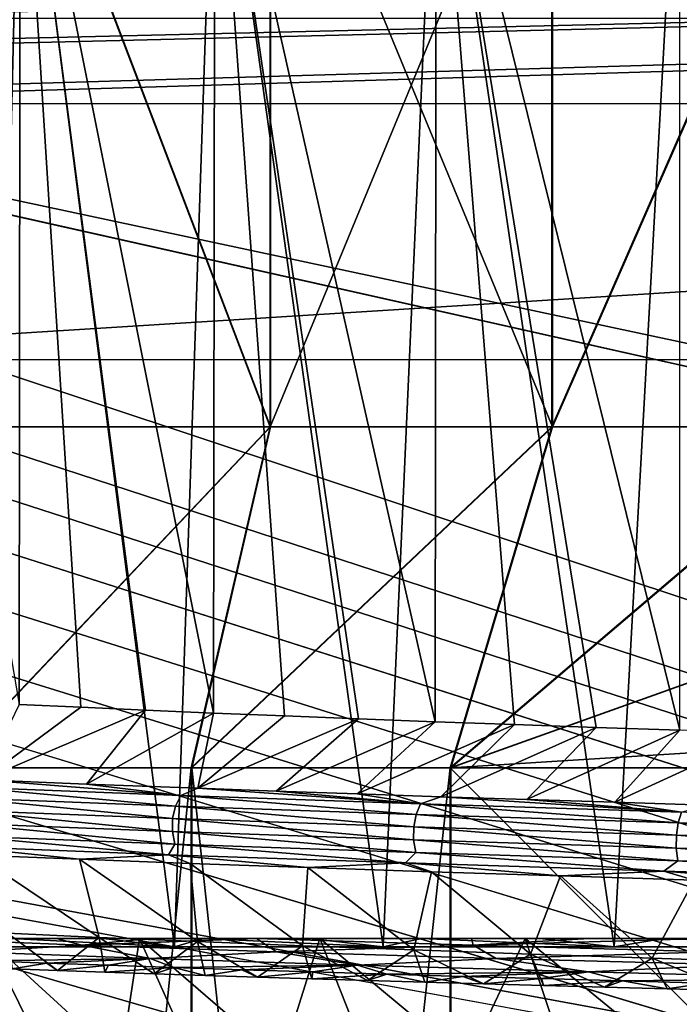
# Model space of a CAD drawing. Header units: metres. Extents: x -206 to 75, y -104 to 104.
# Tile 762 of 1056: x -9.51 to -5.64, y -52.39 to -46.61. Entities that reach past the tile are written whole.
import ezdxf

# ---------------------------------------------------------------- set-up
doc = ezdxf.new("R2010")
doc.units = ezdxf.units.M
doc.layers.add('solid_01_1-CONSUMER_THERM_B_125288', color=7, linetype='CONTINUOUS')

msp = doc.modelspace()

# ---------------------------------------------------------------- linework, layer by layer
at = {"layer": 'solid_01_1-CONSUMER_THERM_B_125288'}
for points in [[(-27.776106, 66.214066), (28.050987, 67.836098), (-27.757145, -66.232315)], [(28.050987, 67.836098), (-27.757065, -66.785934), (-27.757145, -66.232315)], [(28.050987, 67.836098), (27.851068, 67.319839), (-27.757065, -66.785934)], [(27.851068, 67.319839), (27.74942, 66.775635), (-27.757065, -66.785934)], [(27.74942, 66.775635), (-28.058632, -67.846397), (-27.858715, -67.330139)], [(27.74942, 66.775635), (27.749498, 66.222015), (-28.058632, -67.846397)], [(27.74942, 66.775635), (-27.858715, -67.330139), (-27.757065, -66.785934)], [(27.749498, 66.222015), (27.768459, -66.224365), (-28.058632, -67.846397)], [(-10.467536, -45.000019, 18.136566), (-9.508411, -50.627979, 16.776476), (-9.503551, -45.000015, 16.7705)], [(-10.465703, -45.000019, 30.866444), (-9.501308, -45.000015, 32.23225), (-9.673344, -52.050011, 32.015926)], [(-9.501308, -45.000015, 32.23225), (-8.599279, -52.050007, 33.224396), (-9.673344, -52.050011, 32.015926)], [(-8.039456, -49.000027, 11.836123), (-9.563346, -49.000027, 12.943654), (-9.563205, -45.000015, 12.943541)], [(-8.039456, -49.000027, 11.836123), (-9.563205, -45.000015, 12.943541), (-8.039371, -45.000015, 11.836072)], [(-9.559948, -49.000027, 36.059158), (-8.035732, -49.000027, 37.166241), (-9.559806, -45.000015, 36.059269)], [(-8.035732, -49.000027, 37.166241), (-8.035647, -45.000015, 37.16629), (-9.559806, -45.000015, 36.059269)], [(-9.503551, -45.000015, 16.7705), (-9.508411, -50.627979, 16.776476), (-9.147794, -50.644562, 16.352573)], [(-9.503551, -45.000015, 16.7705), (-9.147794, -50.644562, 16.352573), (-8.768293, -50.661442, 15.945485)], [(-9.503551, -45.000015, 16.7705), (-8.768293, -50.661442, 15.945485), (-8.370388, -50.678463, 15.555768)], [(-9.503551, -45.000015, 16.7705), (-8.370388, -50.678463, 15.555768), (-8.362576, -45.000015, 15.548467)], [(-9.501308, -45.000015, 32.23225), (-8.359929, -45.000015, 33.454002), (-8.599279, -52.050007, 33.224396)], [(-8.359929, -45.000015, 33.454002), (-7.37542, -52.050007, 34.280891), (-8.599279, -52.050007, 33.224396)], [(-8.362576, -45.000015, 15.548467), (-8.370388, -50.678463, 15.555768), (-7.954669, -50.695538, 15.184104)], [(-8.362576, -45.000015, 15.548467), (-7.954669, -50.695538, 15.184104), (-7.521755, -50.712582, 14.831191)], [(-8.362576, -45.000015, 15.548467), (-7.521755, -50.712582, 14.831191), (-7.072152, -50.729523, 14.497634)], [(-8.362576, -45.000015, 15.548467), (-7.072152, -50.729523, 14.497634), (-7.065807, -45.000015, 14.493155)], [(-8.359929, -45.000015, 33.454002), (-7.062842, -45.000015, 34.508938), (-7.37542, -52.050007, 34.280891)], [(-8.039456, -49.000027, 11.836123), (-8.039371, -45.000015, 11.836072), (-6.388756, -45.000015, 10.928328)], [(-6.388698, -49.000027, 10.928298), (-8.039456, -49.000027, 11.836123), (-6.388756, -45.000015, 10.928328)], [(-8.035732, -49.000027, 37.166241), (-6.384707, -49.000027, 38.073578), (-8.035647, -45.000015, 37.16629)], [(-6.384707, -49.000027, 38.073578), (-6.384766, -45.000015, 38.073551), (-8.035647, -45.000015, 37.16629)], [(-7.062842, -45.000015, 34.508938), (-6.023084, -52.050007, 35.167011), (-7.37542, -52.050007, 34.280891)], [(-7.065807, -45.000015, 14.493155), (-7.072152, -50.729523, 14.497634), (-6.607202, -50.746319, 14.184597)], [(-7.065807, -45.000015, 14.493155), (-6.607202, -50.746319, 14.184597), (-6.128352, -50.762943, 13.893119)], [(-7.065807, -45.000015, 14.493155), (-6.128352, -50.762943, 13.893119), (-5.637819, -50.779366, 13.624449)], [(-7.065807, -45.000015, 14.493155), (-5.637819, -50.779366, 13.624449), (-5.637374, -45.000015, 13.624224)], [(-7.062842, -45.000015, 34.508938), (-5.634224, -45.000015, 35.377415), (-6.023084, -52.050007, 35.167011)], [(-6.388698, -49.000027, 10.928298), (-6.388756, -45.000015, 10.928328), (-4.637394, -45.000015, 10.234622)], [(-4.637277, -49.000023, 10.234583), (-6.388698, -49.000027, 10.928298), (-4.637394, -45.000015, 10.234622)], [(-6.384707, -49.000027, 38.073578), (-4.6332, -45.000015, 38.766739), (-6.384766, -45.000015, 38.073551)], [(-6.384707, -49.000027, 38.073578), (-4.633083, -49.000023, 38.766781), (-4.6332, -45.000015, 38.766739)], [(-5.634224, -45.000015, 35.377415), (-4.565829, -52.050003, 35.867313), (-6.023084, -52.050007, 35.167011)], [(-37.593307, -47.110531, 63.5), (-37.593521, -45.610531, 63.5), (37.606476, -45.599766, 63.5)], [(-36.093307, -47.110317, 63.5), (-37.593307, -47.110531, 63.5), (37.606476, -45.599766, 63.5)], [(-25.743307, -47.108833, 63.5), (-36.093307, -47.110317, 63.5), (37.606476, -45.599766, 63.5)], [(-24.243307, -47.10862, 63.5), (-25.743307, -47.108833, 63.5), (37.606476, -45.599766, 63.5)], [(-13.493307, -47.107079, 63.5), (-24.243307, -47.10862, 63.5), (37.606476, -45.599766, 63.5)], [(-11.993307, -47.106865, 63.5), (-13.493307, -47.107079, 63.5), (37.606476, -45.599766, 63.5)], [(12.006693, -47.103428, 63.5), (-11.993307, -47.106865, 63.5), (37.606476, -45.599766, 63.5)], [(-18.213459, -45.817539, 1.5), (-19.476553, -45.904934, 1.5), (69.506912, -74.995201, 1.5)], [(35.395393, -57.260349, 1.5), (18.218929, -45.812325, 1.5), (-18.213459, -45.817539, 1.5)], [(37.092922, -58.218811, 1.5), (-18.213459, -45.817539, 1.5), (69.506912, -74.995201, 1.5)], [(37.092922, -58.218811, 1.5), (35.395393, -57.260349, 1.5), (-18.213459, -45.817539, 1.5)], [(-19.476553, -45.904934, 1.5), (-20.110367, -46.015713, 1.5), (69.506912, -74.995201, 1.5)], [(-20.110367, -46.015713, 1.5), (-20.738798, -46.171688, 1.5), (69.506912, -74.995201, 1.5)], [(-20.738798, -46.171688, 1.5), (-21.356617, -46.372227, 1.5), (69.506912, -74.995201, 1.5)], [(-21.356617, -46.372227, 1.5), (-21.958729, -46.615906, 1.5), (69.506912, -74.995201, 1.5)], [(-38.864662, -46.52047, 75.400002), (-54.590946, -63.612965, 75.400002), (54.609055, -63.597332, 75.400002)], [(-37.59338, -46.610531, 75.400002), (-38.864662, -46.52047, 75.400002), (54.609055, -63.597332, 75.400002)], [(37.606621, -46.599766, 75.400002), (-37.59338, -46.610531, 75.400002), (54.609055, -63.597332, 75.400002)], [(-21.958729, -46.615906, 1.5), (-22.540312, -46.900536, 1.5), (69.506912, -74.995201, 1.5)], [(-22.540312, -46.900536, 1.5), (-23.096958, -47.223244, 1.5), (69.506912, -74.995201, 1.5)], [(-11.993307, -47.106865, 69.900002), (-11.993307, -47.106865, 63.5), (12.006693, -47.103428, 63.5)], [(12.006693, -47.103428, 69.900002), (-11.993307, -47.106865, 69.900002), (12.006693, -47.103428, 63.5)], [(12.006693, -47.103428, 69.900002), (-11.993093, -48.606865, 69.900002), (-11.993307, -47.106865, 69.900002)], [(12.006693, -47.103428, 69.900002), (12.006907, -48.603428, 69.900002), (-11.993093, -48.606865, 69.900002)], [(-23.096958, -47.223244, 1.5), (-24.120508, -47.968487, 1.5), (69.506912, -74.995201, 1.5)], [(-24.120508, -47.968487, 1.5), (-33.833458, -56.120991, 1.5), (69.506912, -74.995201, 1.5)], [(-11.99159, -59.106865, 72.400002), (-11.993093, -48.606865, 72.400002), (12.006907, -48.603428, 72.400002)], [(12.006907, -48.603428, 69.900002), (12.006907, -48.603428, 72.400002), (-11.993093, -48.606865, 72.400002)], [(-11.993093, -48.606865, 69.900002), (12.006907, -48.603428, 69.900002), (-11.993093, -48.606865, 72.400002)], [(-11.99159, -59.106865, 72.400002), (12.006907, -48.603428, 72.400002), (12.00841, -59.103428, 72.400002)], [(-9.934341, -50.99984, 10.704712), (-9.563346, -49.000027, 12.943654), (-8.039456, -49.000027, 11.836123)], [(-9.934341, -50.99984, 10.704712), (-8.039456, -49.000027, 11.836123), (-8.502192, -50.99984, 9.778798)], [(-9.930285, -50.99984, 38.29821), (-8.035732, -49.000027, 37.166241), (-9.559948, -49.000027, 36.059158)], [(-8.497863, -50.99984, 39.223701), (-8.035732, -49.000027, 37.166241), (-9.930285, -50.99984, 38.29821)], [(-8.502192, -50.99984, 9.778798), (-8.039456, -49.000027, 11.836123), (-6.388698, -49.000027, 10.928298)], [(-8.502192, -50.99984, 9.778798), (-6.388698, -49.000027, 10.928298), (-6.984468, -50.99984, 9.001026)], [(-8.497863, -50.99984, 39.223701), (-6.384707, -49.000027, 38.073578), (-8.035732, -49.000027, 37.166241)], [(-8.497863, -50.99984, 39.223701), (-6.97991, -50.99984, 40.001026), (-6.384707, -49.000027, 38.073578)], [(-6.984468, -50.99984, 9.001026), (-6.388698, -49.000027, 10.928298), (-4.637277, -49.000023, 10.234583)], [(-4.902716, -50.25602, 9.000721), (-6.984468, -50.99984, 9.001026), (-4.637277, -49.000023, 10.234583)], [(-6.97991, -50.99984, 40.001026), (-4.633083, -49.000023, 38.766781), (-6.384707, -49.000027, 38.073578)], [(-6.97991, -50.99984, 40.001026), (-4.898159, -50.25602, 40.000721), (-4.633083, -49.000023, 38.766781)], [(-4.902716, -50.25602, 9.000721), (6.979857, -50.999832, 8.998974), (-6.984468, -50.99984, 9.001026)], [(-6.97991, -50.99984, 40.001026), (6.984415, -50.999832, 39.998974), (4.902663, -50.256016, 39.999279)], [(-6.97991, -50.99984, 40.001026), (4.902663, -50.256016, 39.999279), (-4.898159, -50.25602, 40.000721)], [(-9.147794, -50.644562, 16.352573), (-9.508411, -50.627979, 16.776476), (-9.723057, -51.07024, 15.704604)], [(-8.768293, -50.661442, 15.945485), (-9.147794, -50.644562, 16.352573), (-9.723057, -51.07024, 15.704604)], [(-8.768293, -50.661442, 15.945485), (-9.723057, -51.07024, 15.704604), (-9.115595, -51.094822, 15.077297)], [(-8.370388, -50.678463, 15.555768), (-8.768293, -50.661442, 15.945485), (-9.115595, -51.094822, 15.077297)], [(-8.370388, -50.678463, 15.555768), (-9.115595, -51.094822, 15.077297), (-8.462023, -51.119675, 14.487267)], [(-7.954669, -50.695538, 15.184104), (-8.370388, -50.678463, 15.555768), (-8.462023, -51.119675, 14.487267)], [(-7.521755, -50.712582, 14.831191), (-7.954669, -50.695538, 15.184104), (-8.462023, -51.119675, 14.487267)], [(-7.521755, -50.712582, 14.831191), (-8.462023, -51.119675, 14.487267), (-8.003693, -51.136257, 14.117801)], [(-7.072152, -50.729523, 14.497634), (-7.521755, -50.712582, 14.831191), (-8.003693, -51.136257, 14.117801)], [(-7.072152, -50.729523, 14.497634), (-8.003693, -51.136257, 14.117801), (-7.529083, -51.15279, 13.768968)], [(-6.607202, -50.746319, 14.184597), (-7.072152, -50.729523, 14.497634), (-7.529083, -51.15279, 13.768968)], [(-6.607202, -50.746319, 14.184597), (-7.529083, -51.15279, 13.768968), (-7.039332, -51.16925, 13.441583)], [(-6.128352, -50.762943, 13.893119), (-6.607202, -50.746319, 14.184597), (-7.039332, -51.16925, 13.441583)], [(-6.128352, -50.762943, 13.893119), (-7.039332, -51.16925, 13.441583), (-6.535559, -51.185638, 13.13638)], [(-5.637819, -50.779366, 13.624449), (-6.128352, -50.762943, 13.893119), (-6.535559, -51.185638, 13.13638)], [(-5.637819, -50.779366, 13.624449), (-6.535559, -51.185638, 13.13638), (-6.018919, -51.20195, 12.854071)], [(-5.137274, -50.795643, 13.379252), (-5.637819, -50.779366, 13.624449), (-6.018919, -51.20195, 12.854071)], [(-5.137274, -50.795643, 13.379252), (-6.018919, -51.20195, 12.854071), (-5.490407, -51.218216, 12.595233)], [(-9.934357, -65.000008, 10.704728), (-9.934341, -50.99984, 10.704712), (-8.502192, -50.99984, 9.778798)], [(-8.502185, -65.000008, 9.778798), (-9.934357, -65.000008, 10.704728), (-8.502192, -50.99984, 9.778798)], [(-8.497856, -65.000008, 39.223701), (-9.930285, -50.99984, 38.29821), (-9.930301, -65.000008, 38.298191)], [(-8.497856, -65.000008, 39.223701), (-8.497863, -50.99984, 39.223701), (-9.930285, -50.99984, 38.29821)], [(-8.502185, -65.000008, 9.778798), (-8.502192, -50.99984, 9.778798), (-6.984468, -50.99984, 9.001026)], [(-6.984461, -65, 9.001026), (-8.502185, -65.000008, 9.778798), (-6.984468, -50.99984, 9.001026)], [(-6.979903, -65, 40.001026), (-6.97991, -50.99984, 40.001026), (-8.497863, -50.99984, 39.223701)], [(-8.497856, -65.000008, 39.223701), (-6.979903, -65, 40.001026), (-8.497863, -50.99984, 39.223701)], [(-6.984468, -50.99984, 9.001026), (6.979857, -50.999832, 8.998974), (6.979864, -65, 8.998974)], [(-6.984461, -65, 9.001026), (-6.984468, -50.99984, 9.001026), (6.979864, -65, 8.998974)], [(-6.979903, -65, 40.001026), (6.984415, -50.999832, 39.998974), (-6.97991, -50.99984, 40.001026)], [(-6.979903, -65, 40.001026), (6.984422, -65, 39.998974), (6.984415, -50.999832, 39.998974)], [(-8.56284, -51.162167, 14.491824), (-9.723057, -51.07024, 15.704604), (-9.816514, -51.113449, 15.714779)], [(-8.56284, -51.162167, 14.491824), (-9.115595, -51.094822, 15.077297), (-9.723057, -51.07024, 15.704604)], [(-9.816514, -51.113449, 15.714779), (-9.851013, -51.175697, 15.683905), (-8.592934, -51.224415, 14.456652)], [(-8.56284, -51.162167, 14.491824), (-9.816514, -51.113449, 15.714779), (-8.592934, -51.224415, 14.456652)], [(-8.56284, -51.162167, 14.491824), (-8.462023, -51.119675, 14.487267), (-9.115595, -51.094822, 15.077297)], [(-7.157764, -51.210888, 13.444884), (-8.462023, -51.119675, 14.487267), (-8.56284, -51.162167, 14.491824)], [(-7.157764, -51.210888, 13.444884), (-8.003693, -51.136257, 14.117801), (-8.462023, -51.119675, 14.487267)], [(-7.157764, -51.210888, 13.444884), (-7.529083, -51.15279, 13.768968), (-8.003693, -51.136257, 14.117801)], [(-9.851013, -51.175697, 15.683905), (-9.870316, -51.248402, 15.66663), (-8.609771, -51.297119, 14.436972)], [(-8.592934, -51.224415, 14.456652), (-9.851013, -51.175697, 15.683905), (-8.609771, -51.297119, 14.436972)], [(-8.56284, -51.162167, 14.491824), (-8.592934, -51.224415, 14.456652), (-7.18292, -51.273136, 13.406033)], [(-7.157764, -51.210888, 13.444884), (-8.56284, -51.162167, 14.491824), (-7.18292, -51.273136, 13.406033)], [(-7.157764, -51.210888, 13.444884), (-7.039332, -51.16925, 13.441583), (-7.529083, -51.15279, 13.768968)], [(-5.627621, -51.259605, 12.591173), (-7.039332, -51.16925, 13.441583), (-7.157764, -51.210888, 13.444884)], [(-5.627621, -51.259605, 12.591173), (-6.535559, -51.185638, 13.13638), (-7.039332, -51.16925, 13.441583)], [(-5.627621, -51.259605, 12.591173), (-6.018919, -51.20195, 12.854071), (-6.535559, -51.185638, 13.13638)], [(-5.627621, -51.259605, 12.591173), (-5.490407, -51.218216, 12.595233), (-6.018919, -51.20195, 12.854071)], [(-9.870316, -51.248402, 15.66663), (-9.871603, -51.324989, 15.665476), (-8.610893, -51.373707, 14.435658)], [(-8.609771, -51.297119, 14.436972), (-9.870316, -51.248402, 15.66663), (-8.610893, -51.373707, 14.435658)], [(-8.592934, -51.224415, 14.456652), (-8.609771, -51.297119, 14.436972), (-7.196993, -51.34584, 13.384295)], [(-7.18292, -51.273136, 13.406033), (-8.592934, -51.224415, 14.456652), (-7.196993, -51.34584, 13.384295)], [(-7.157764, -51.210888, 13.444884), (-7.18292, -51.273136, 13.406033), (-5.647398, -51.321854, 12.549321)], [(-5.627621, -51.259605, 12.591173), (-7.157764, -51.210888, 13.444884), (-5.647398, -51.321854, 12.549321)], [(-5.627621, -51.259605, 12.591173), (-5.647398, -51.321854, 12.549321), (-4.012795, -51.370571, 11.903791)], [(-8.609771, -51.297119, 14.436972), (-8.610893, -51.373707, 14.435658), (-7.197932, -51.422428, 13.382843)], [(-7.196993, -51.34584, 13.384295), (-8.609771, -51.297119, 14.436972), (-7.197932, -51.422428, 13.382843)], [(-7.18292, -51.273136, 13.406033), (-7.196993, -51.34584, 13.384295), (-5.658463, -51.394558, 12.525904)], [(-5.647398, -51.321854, 12.549321), (-7.18292, -51.273136, 13.406033), (-5.658463, -51.394558, 12.525904)], [(-5.647398, -51.321854, 12.549321), (-5.658463, -51.394558, 12.525904), (-4.020658, -51.443279, 11.879109)], [(-4.012795, -51.370571, 11.903791), (-5.647398, -51.321854, 12.549321), (-4.020658, -51.443279, 11.879109)], [(-9.871603, -51.324989, 15.665476), (-9.854772, -51.398796, 15.680538), (-8.596211, -51.447514, 14.452818)], [(-8.610893, -51.373707, 14.435658), (-9.871603, -51.324989, 15.665476), (-8.596211, -51.447514, 14.452818)], [(-8.610893, -51.373707, 14.435658), (-8.596211, -51.447514, 14.452818), (-7.185659, -51.496235, 13.401797)], [(-7.197932, -51.422428, 13.382843), (-8.610893, -51.373707, 14.435658), (-7.185659, -51.496235, 13.401797)], [(-7.196993, -51.34584, 13.384295), (-7.197932, -51.422428, 13.382843), (-5.659201, -51.471146, 12.524341)], [(-5.658463, -51.394558, 12.525904), (-7.196993, -51.34584, 13.384295), (-5.659201, -51.471146, 12.524341)], [(-9.854772, -51.398796, 15.680538), (-9.871882, -51.46101, 15.765051), (-8.633851, -51.509384, 14.542377)], [(-8.596211, -51.447514, 14.452818), (-9.854772, -51.398796, 15.680538), (-8.633851, -51.509384, 14.542377)], [(-7.197932, -51.422428, 13.382843), (-7.185659, -51.496235, 13.401797), (-5.649551, -51.544952, 12.544759)], [(-5.659201, -51.471146, 12.524341), (-7.197932, -51.422428, 13.382843), (-5.649551, -51.544952, 12.544759)], [(-5.658463, -51.394558, 12.525904), (-5.659201, -51.471146, 12.524341), (-4.021181, -51.519863, 11.877462)], [(-4.020658, -51.443279, 11.879109), (-5.658463, -51.394558, 12.525904), (-4.021181, -51.519863, 11.877462)], [(-9.871882, -51.46101, 15.765051), (-9.759428, -51.511597, 15.729454), (-9.156568, -51.535683, 15.102599)], [(-9.871882, -51.46101, 15.765051), (-9.156568, -51.535683, 15.102599), (-8.633851, -51.509384, 14.542377)], [(-8.596211, -51.447514, 14.452818), (-8.633851, -51.509384, 14.542377), (-7.245177, -51.557758, 13.492502)], [(-7.185659, -51.496235, 13.401797), (-8.596211, -51.447514, 14.452818), (-7.245177, -51.557758, 13.492502)], [(-5.659201, -51.471146, 12.524341), (-5.649551, -51.544952, 12.544759), (-4.014324, -51.59367, 11.898984)], [(-4.021181, -51.519863, 11.877462), (-5.659201, -51.471146, 12.524341), (-4.014324, -51.59367, 11.898984)], [(-9.759428, -51.511597, 15.729454), (-9.577266, -51.969822, 16.862022), (-9.041136, -51.994545, 16.234373)], [(-9.156568, -51.535683, 15.102599), (-9.759428, -51.511597, 15.729454), (-9.041136, -51.994545, 16.234373)], [(-8.633851, -51.509384, 14.542377), (-9.156568, -51.535683, 15.102599), (-8.507623, -51.559887, 14.512358)], [(-9.156568, -51.535683, 15.102599), (-9.041136, -51.994545, 16.234373), (-8.463944, -52.018703, 15.644248)], [(-8.507623, -51.559887, 14.512358), (-9.156568, -51.535683, 15.102599), (-8.463944, -52.018703, 15.644248)], [(-8.633851, -51.509384, 14.542377), (-8.507623, -51.559887, 14.512358), (-7.818496, -51.584229, 13.964953)], [(-8.633851, -51.509384, 14.542377), (-7.818496, -51.584229, 13.964953), (-7.245177, -51.557758, 13.492502)], [(-7.185659, -51.496235, 13.401797), (-7.245177, -51.557758, 13.492502), (-5.731653, -51.606133, 12.632287)], [(-5.649551, -51.544952, 12.544759), (-7.185659, -51.496235, 13.401797), (-5.731653, -51.606133, 12.632287)], [(-5.649551, -51.544952, 12.544759), (-5.731653, -51.606133, 12.632287), (-4.119074, -51.654507, 11.978593)], [(-4.014324, -51.59367, 11.898984), (-5.649551, -51.544952, 12.544759), (-4.119074, -51.654507, 11.978593)], [(-8.507623, -51.559887, 14.512358), (-8.463944, -52.018703, 15.644248), (-7.848308, -52.042702, 15.094323)], [(-7.818496, -51.584229, 13.964953), (-8.507623, -51.559887, 14.512358), (-7.848308, -52.042702, 15.094323)], [(-7.818496, -51.584229, 13.964953), (-7.848308, -52.042702, 15.094323), (-7.197035, -52.066887, 14.587111)], [(-7.245177, -51.557758, 13.492502), (-7.818496, -51.584229, 13.964953), (-7.093992, -51.608727, 13.464325)], [(-7.093992, -51.608727, 13.464325), (-7.818496, -51.584229, 13.964953), (-7.197035, -52.066887, 14.587111)], [(-7.245177, -51.557758, 13.492502), (-7.093992, -51.608727, 13.464325), (-6.337844, -51.6334, 13.013025)], [(-7.245177, -51.557758, 13.492502), (-6.337844, -51.6334, 13.013025), (-5.731653, -51.606133, 12.632287)], [(-7.093992, -51.608727, 13.464325), (-7.197035, -52.066887, 14.587111), (-6.513083, -52.09145, 14.124915)], [(-6.337844, -51.6334, 13.013025), (-7.093992, -51.608727, 13.464325), (-6.513083, -52.09145, 14.124915)], [(-5.731653, -51.606133, 12.632287), (-6.337844, -51.6334, 13.013025), (-5.553839, -51.658192, 12.613367)], [(-5.731653, -51.606133, 12.632287), (-5.553839, -51.658192, 12.613367), (-4.749091, -51.682899, 12.268724)], [(-5.731653, -51.606133, 12.632287), (-4.749091, -51.682899, 12.268724), (-4.119074, -51.654507, 11.978593)], [(-6.337844, -51.6334, 13.013025), (-6.513083, -52.09145, 14.124915), (-5.79955, -52.116436, 13.709826)], [(-5.553839, -51.658192, 12.613367), (-6.337844, -51.6334, 13.013025), (-5.79955, -52.116436, 13.709826)], [(-5.553839, -51.658192, 12.613367), (-5.79955, -52.116436, 13.709826), (-5.059669, -52.141724, 13.343729)], [(-9.014131, -53.385639, 19.018398), (-9.697676, -52, 18.602757), (-10.410365, -52, 19.978193)], [(-9.676583, -53.385639, 20.296879), (-9.014131, -53.385639, 19.018398), (-10.410365, -52, 19.978193)], [(-9.290306, -52, 16.820114), (-10.117092, -52, 17.922514), (-9.799449, -52, 17.46842)], [(-9.14179, -52.038986, 16.622282), (-10.117092, -52, 17.922514), (-9.290306, -52, 16.820114)], [(-9.14179, -52.038986, 16.622282), (-9.796718, -52.078541, 17.376493), (-10.117092, -52, 17.922514)], [(-9.697676, -52, 18.602757), (-9.290306, -52, 16.820114), (-9.799449, -52, 17.46842)], [(-9.697676, -52, 18.602757), (-8.80433, -52, 17.337168), (-9.290306, -52, 16.820114)], [(-9.697676, -52, 30.397243), (-9.557674, -52, 32.082268), (-9.016576, -52, 32.718349)], [(-8.80433, -52, 31.662832), (-9.697676, -52, 30.397243), (-9.016576, -52, 32.718349)], [(-8.183762, -53.385639, 17.842031), (-8.80433, -52, 17.337168), (-9.697676, -52, 18.602757)], [(-9.014131, -53.385639, 19.018398), (-8.183762, -53.385639, 17.842031), (-9.697676, -52, 18.602757)], [(-9.014131, -53.385639, 29.981602), (-9.697676, -52, 30.397243), (-8.80433, -52, 31.662832)], [(-9.014131, -53.385639, 29.981602), (-9.676583, -53.385639, 28.703121), (-9.697676, -52, 30.397243)], [(-9.557674, -52, 32.082268), (-9.673344, -52.050011, 32.015926), (-8.599279, -52.050007, 33.224396)], [(-9.283907, -52.187767, 16.508017), (-9.041136, -51.994545, 16.234373), (-9.577266, -51.969822, 16.862022)], [(-9.550807, -52.177864, 16.828964), (-9.283907, -52.187767, 16.508017), (-9.577266, -51.969822, 16.862022)], [(-9.557674, -52, 32.082268), (-8.599279, -52.050007, 33.224396), (-9.016576, -52, 32.718349)], [(-8.80433, -52, 17.337168), (-8.7408, -52, 16.20895), (-9.290306, -52, 16.820114)], [(-9.14179, -52.038986, 16.622282), (-9.290306, -52, 16.820114), (-8.7408, -52, 16.20895)], [(-9.283907, -52.187767, 16.508017), (-9.006226, -52.197693, 16.19635), (-9.041136, -51.994545, 16.234373)], [(-9.14179, -52.038986, 16.622282), (-8.7408, -52, 16.20895), (-8.150214, -52, 15.633953)], [(-9.14179, -52.038986, 16.622282), (-8.150214, -52, 15.633953), (-8.11944, -52, 15.606007)], [(-9.14179, -52.038986, 16.622282), (-8.11944, -52, 15.606007), (-8.000539, -52.077888, 15.466182)], [(-8.718087, -52.207607, 15.894324), (-8.463944, -52.018703, 15.644248), (-9.041136, -51.994545, 16.234373)], [(-9.006226, -52.197693, 16.19635), (-8.718087, -52.207607, 15.894324), (-9.041136, -51.994545, 16.234373)], [(-9.016576, -52, 32.718349), (-8.599279, -52.050007, 33.224396), (-8.433234, -52, 33.315926)], [(-8.80433, -52, 31.662832), (-9.016576, -52, 32.718349), (-8.433234, -52, 33.315926)], [(-8.183762, -53.385639, 31.157969), (-9.014131, -53.385639, 29.981602), (-8.80433, -52, 31.662832)], [(-8.80433, -52, 17.337168), (-7.746971, -52, 16.205011), (-8.7408, -52, 16.20895)], [(-8.80433, -52, 31.662832), (-8.433234, -52, 33.315926), (-7.810385, -52, 33.872185)], [(-7.746971, -52, 32.794987), (-8.80433, -52, 31.662832), (-7.810385, -52, 33.872185)], [(-7.200944, -53.385639, 16.789688), (-7.746971, -52, 16.205011), (-8.80433, -52, 17.337168)], [(-8.183762, -53.385639, 17.842031), (-7.200944, -53.385639, 16.789688), (-8.80433, -52, 17.337168)], [(-8.183762, -53.385639, 31.157969), (-8.80433, -52, 31.662832), (-7.746971, -52, 32.794987)], [(-7.746971, -52, 16.205011), (-8.150214, -52, 15.633953), (-8.7408, -52, 16.20895)], [(-8.433234, -52, 33.315926), (-8.599279, -52.050007, 33.224396), (-7.37542, -52.050007, 34.280891)], [(-8.433234, -52, 33.315926), (-7.37542, -52.050007, 34.280891), (-7.810385, -52, 33.872185)], [(-7.200944, -53.385639, 32.210312), (-8.183762, -53.385639, 31.157969), (-7.746971, -52, 32.794987)], [(-7.746971, -52, 16.205011), (-8.11944, -52, 15.606007), (-8.150214, -52, 15.633953)], [(-6.857852, -52, 14.604382), (-8.11944, -52, 15.606007), (-7.52069, -52, 15.097451)], [(-7.746971, -52, 16.205011), (-7.52069, -52, 15.097451), (-8.11944, -52, 15.606007)], [(-6.84928, -52.03896, 14.594467), (-8.11944, -52, 15.606007), (-6.857852, -52, 14.604382)], [(-6.84928, -52.03896, 14.594467), (-8.000539, -52.077888, 15.466182), (-8.11944, -52, 15.606007)], [(-7.810385, -52, 33.872185), (-7.37542, -52.050007, 34.280891), (-7.150948, -52, 34.384529)], [(-7.746971, -52, 32.794987), (-7.810385, -52, 33.872185), (-7.150948, -52, 34.384529)], [(-7.746971, -52, 16.205011), (-6.545297, -52, 15.22738), (-7.52069, -52, 15.097451)], [(-6.545297, -52, 33.772621), (-7.746971, -52, 32.794987), (-7.150948, -52, 34.384529)], [(-6.083986, -53.385639, 15.880974), (-6.545297, -52, 15.22738), (-7.746971, -52, 16.205011)], [(-7.200944, -53.385639, 16.789688), (-6.083986, -53.385639, 15.880974), (-7.746971, -52, 16.205011)], [(-7.200944, -53.385639, 32.210312), (-7.746971, -52, 32.794987), (-6.545297, -52, 33.772621)], [(-6.545297, -52, 15.22738), (-6.857852, -52, 14.604382), (-7.52069, -52, 15.097451)], [(-7.150948, -52, 34.384529), (-7.37542, -52.050007, 34.280891), (-6.023084, -52.050007, 35.167011)], [(-6.083986, -53.385639, 33.119026), (-7.200944, -53.385639, 32.210312), (-6.545297, -52, 33.772621)], [(-7.150948, -52, 34.384529), (-6.023084, -52.050007, 35.167011), (-6.458014, -52, 34.850559)], [(-6.545297, -52, 33.772621), (-7.150948, -52, 34.384529), (-6.458014, -52, 34.850559)], [(-6.545297, -52, 15.22738), (-6.166973, -52, 14.158349), (-6.857852, -52, 14.604382)], [(-6.84928, -52.03896, 14.594467), (-6.857852, -52, 14.604382), (-6.166973, -52, 14.158349)], [(-6.84928, -52.03896, 14.594467), (-6.166973, -52, 14.158349), (-5.492101, -52, 13.782066)], [(-6.84928, -52.03896, 14.594467), (-5.492101, -52, 13.782066), (-5.454893, -52.077919, 13.763036)], [(-6.545297, -52, 15.22738), (-5.221698, -52, 14.422485), (-6.166973, -52, 14.158349)], [(-6.545297, -52, 33.772621), (-6.458014, -52, 34.850559), (-5.734825, -52, 35.268089)], [(-5.221698, -52, 34.577515), (-6.545297, -52, 33.772621), (-5.734825, -52, 35.268089)], [(-4.853693, -53.385639, 15.132814), (-5.221698, -52, 14.422485), (-6.545297, -52, 15.22738)], [(-6.083986, -53.385639, 15.880974), (-4.853693, -53.385639, 15.132814), (-6.545297, -52, 15.22738)], [(-6.083986, -53.385639, 33.119026), (-6.545297, -52, 33.772621), (-5.221698, -52, 34.577515)], [(-6.458014, -52, 34.850559), (-6.023084, -52.050007, 35.167011), (-5.734825, -52, 35.268089)], [(-5.221698, -52, 14.422485), (-5.492101, -52, 13.782066), (-6.166973, -52, 14.158349)], [(-4.853693, -53.385639, 33.867184), (-6.083986, -53.385639, 33.119026), (-5.221698, -52, 34.577515)], [(-5.734825, -52, 35.268089), (-6.023084, -52.050007, 35.167011), (-4.565829, -52.050003, 35.867313)], [(-5.734825, -52, 35.268089), (-4.565829, -52.050003, 35.867313), (-4.984756, -52, 35.635178)], [(-5.221698, -52, 34.577515), (-5.734825, -52, 35.268089), (-4.984756, -52, 35.635178)], [(-9.14179, -52.038986, 16.622282), (-8.742498, -52.117748, 16.116117), (-9.796718, -52.078541, 17.376493)], [(-9.14179, -52.038986, 16.622282), (-8.000539, -52.077888, 15.466182), (-8.742498, -52.117748, 16.116117)], [(-8.718087, -52.207607, 15.894324), (-8.419827, -52.217495, 15.602291), (-8.463944, -52.018703, 15.644248)], [(-8.11179, -52.227341, 15.32059), (-7.848308, -52.042702, 15.094323), (-8.463944, -52.018703, 15.644248)], [(-8.419827, -52.217495, 15.602291), (-8.11179, -52.227341, 15.32059), (-8.463944, -52.018703, 15.644248)], [(-8.11179, -52.227341, 15.32059), (-7.794333, -52.237152, 15.049548), (-7.848308, -52.042702, 15.094323)], [(-6.84928, -52.03896, 14.594467), (-6.714735, -52.116791, 14.473189), (-8.000539, -52.077888, 15.466182)], [(-7.467827, -52.246922, 14.789478), (-7.197035, -52.066887, 14.587111), (-7.848308, -52.042702, 15.094323)], [(-7.794333, -52.237152, 15.049548), (-7.467827, -52.246922, 14.789478), (-7.848308, -52.042702, 15.094323)], [(-7.467827, -52.246922, 14.789478), (-7.13265, -52.256683, 14.540685), (-7.197035, -52.066887, 14.587111)], [(-6.789191, -52.266441, 14.303454), (-6.513083, -52.09145, 14.124915), (-7.197035, -52.066887, 14.587111)], [(-7.13265, -52.256683, 14.540685), (-6.789191, -52.266441, 14.303454), (-7.197035, -52.066887, 14.587111)], [(-6.84928, -52.03896, 14.594467), (-5.454893, -52.077919, 13.763036), (-6.714735, -52.116791, 14.473189)], [(-9.796718, -52.078541, 17.376493), (-8.742498, -52.117748, 16.116117), (-9.691639, -52.130955, 17.131468)], [(-8.742498, -52.117748, 16.116117), (-9.347968, -52.144127, 16.699963), (-9.691639, -52.130955, 17.131468)], [(-8.742498, -52.117748, 16.116117), (-8.984881, -52.157261, 16.284521), (-9.347968, -52.144127, 16.699963)], [(-8.742498, -52.117748, 16.116117), (-8.603216, -52.170345, 15.885937), (-8.984881, -52.157261, 16.284521)], [(-8.000539, -52.077888, 15.466182), (-7.52701, -52.156952, 15.010196), (-8.742498, -52.117748, 16.116117)], [(-8.742498, -52.117748, 16.116117), (-7.52701, -52.156952, 15.010196), (-8.603216, -52.170345, 15.885937)], [(-8.000539, -52.077888, 15.466182), (-6.714735, -52.116791, 14.473189), (-7.52701, -52.156952, 15.010196)], [(-6.714735, -52.116791, 14.473189), (-6.173556, -52.196156, 14.0783), (-7.52701, -52.156952, 15.010196)], [(-6.789191, -52.266441, 14.303454), (-6.437849, -52.276253, 14.078064), (-6.513083, -52.09145, 14.124915)], [(-5.454893, -52.077919, 13.763036), (-5.307304, -52.155693, 13.6621), (-6.714735, -52.116791, 14.473189)], [(-6.714735, -52.116791, 14.473189), (-5.307304, -52.155693, 13.6621), (-6.173556, -52.196156, 14.0783)], [(-6.079031, -52.286125, 13.864775), (-5.79955, -52.116436, 13.709826), (-6.513083, -52.09145, 14.124915)], [(-6.437849, -52.276253, 14.078064), (-6.079031, -52.286125, 13.864775), (-6.513083, -52.09145, 14.124915)], [(-6.079031, -52.286125, 13.864775), (-5.713155, -52.296028, 13.663834), (-5.79955, -52.116436, 13.709826)], [(-5.340643, -52.305962, 13.475475), (-5.059669, -52.141724, 13.343729), (-5.79955, -52.116436, 13.709826)], [(-5.713155, -52.296028, 13.663834), (-5.340643, -52.305962, 13.475475), (-5.79955, -52.116436, 13.709826)], [(-9.691639, -52.130955, 17.131468), (-9.347968, -52.144127, 16.699963), (-9.550807, -52.177864, 16.828964)], [(-9.347968, -52.144127, 16.699963), (-9.283907, -52.187767, 16.508017), (-9.550807, -52.177864, 16.828964)], [(-9.347968, -52.144127, 16.699963), (-8.984881, -52.157261, 16.284521), (-9.283907, -52.187767, 16.508017)], [(-8.984881, -52.157261, 16.284521), (-9.006226, -52.197693, 16.19635), (-9.283907, -52.187767, 16.508017)], [(-8.984881, -52.157261, 16.284521), (-8.603216, -52.170345, 15.885937), (-9.006226, -52.197693, 16.19635)], [(-8.603216, -52.170345, 15.885937), (-8.718087, -52.207607, 15.894324), (-9.006226, -52.197693, 16.19635)], [(-8.603216, -52.170345, 15.885937), (-8.419827, -52.217495, 15.602291), (-8.718087, -52.207607, 15.894324)], [(-7.52701, -52.156952, 15.010196), (-8.203853, -52.183395, 15.504992), (-8.603216, -52.170345, 15.885937)], [(-8.603216, -52.170345, 15.885937), (-8.203853, -52.183395, 15.504992), (-8.419827, -52.217495, 15.602291)], [(-8.203853, -52.183395, 15.504992), (-8.11179, -52.227341, 15.32059), (-8.419827, -52.217495, 15.602291)], [(-7.52701, -52.156952, 15.010196), (-7.787715, -52.196434, 15.142456), (-8.203853, -52.183395, 15.504992)], [(-8.203853, -52.183395, 15.504992), (-7.787715, -52.196434, 15.142456), (-8.11179, -52.227341, 15.32059)], [(-7.52701, -52.156952, 15.010196), (-7.355736, -52.209476, 14.799108), (-7.787715, -52.196434, 15.142456)], [(-7.52701, -52.156952, 15.010196), (-6.173556, -52.196156, 14.0783), (-7.355736, -52.209476, 14.799108)], [(-5.307304, -52.155693, 13.6621), (-4.706108, -52.235359, 13.338982), (-6.173556, -52.196156, 14.0783)], [(-7.787715, -52.196434, 15.142456), (-7.794333, -52.237152, 15.049548), (-8.11179, -52.227341, 15.32059)], [(-7.787715, -52.196434, 15.142456), (-7.355736, -52.209476, 14.799108), (-7.794333, -52.237152, 15.049548)], [(-7.355736, -52.209476, 14.799108), (-7.467827, -52.246922, 14.789478), (-7.794333, -52.237152, 15.049548)], [(-7.355736, -52.209476, 14.799108), (-7.13265, -52.256683, 14.540685), (-7.467827, -52.246922, 14.789478)], [(-6.173556, -52.196156, 14.0783), (-6.908846, -52.222542, 14.475711), (-7.355736, -52.209476, 14.799108)], [(-7.355736, -52.209476, 14.799108), (-6.908846, -52.222542, 14.475711), (-7.13265, -52.256683, 14.540685)], [(-6.908846, -52.222542, 14.475711), (-6.789191, -52.266441, 14.303454), (-7.13265, -52.256683, 14.540685)], [(-6.173556, -52.196156, 14.0783), (-6.448059, -52.235661, 14.173036), (-6.908846, -52.222542, 14.475711)], [(-6.908846, -52.222542, 14.475711), (-6.448059, -52.235661, 14.173036), (-6.789191, -52.266441, 14.303454)], [(-6.448059, -52.235661, 14.173036), (-6.437849, -52.276253, 14.078064), (-6.789191, -52.266441, 14.303454)], [(-6.173556, -52.196156, 14.0783), (-5.974151, -52.248798, 13.891786), (-6.448059, -52.235661, 14.173036)], [(-6.448059, -52.235661, 14.173036), (-5.974151, -52.248798, 13.891786), (-6.437849, -52.276253, 14.078064)], [(-6.173556, -52.196156, 14.0783), (-4.706108, -52.235359, 13.338982), (-5.974151, -52.248798, 13.891786)], [(-4.706108, -52.235359, 13.338982), (-5.487962, -52.261925, 13.632407), (-5.974151, -52.248798, 13.891786)], [(-5.974151, -52.248798, 13.891786), (-6.079031, -52.286125, 13.864775), (-6.437849, -52.276253, 14.078064)], [(-5.974151, -52.248798, 13.891786), (-5.713155, -52.296028, 13.663834), (-6.079031, -52.286125, 13.864775)], [(-5.974151, -52.248798, 13.891786), (-5.487962, -52.261925, 13.632407), (-5.713155, -52.296028, 13.663834)], [(-5.487962, -52.261925, 13.632407), (-5.340643, -52.305962, 13.475475), (-5.713155, -52.296028, 13.663834)]]:
    msp.add_3dface(points, dxfattribs=at)

doc.saveas('drawing.dxf')
